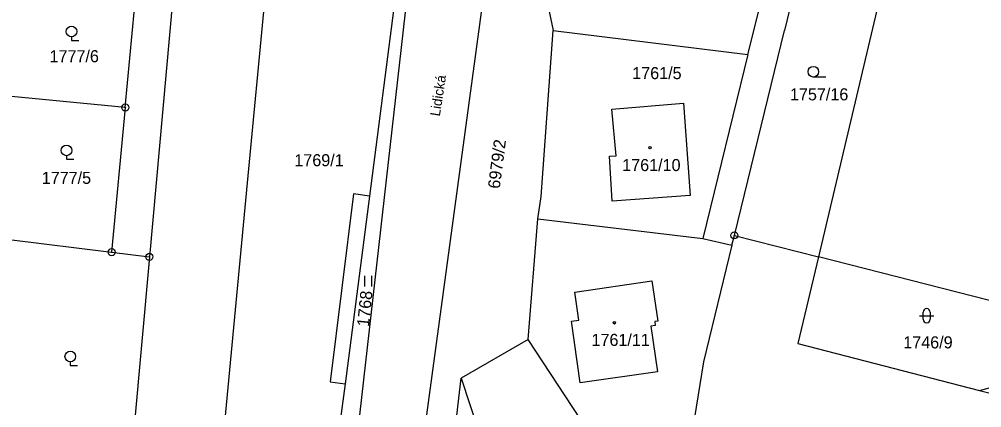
# Model space of a CAD drawing. Extents: x -593183 to -588034, y -1130415 to -1124994.
# Drawn here: x -590317.4 to -590181.7, y -1129238.2 to -1129183.5 of the extents above; entities that cross this region are included whole.
import ezdxf

# ---------------------------------------------------------------- set-up
doc = ezdxf.new("R2010")
doc.units = 0
for name, color, linetype in [('Vrstva 1', 7, 'Continuous'), ('Vrstva 15', 7, 'Continuous'), ('Vrstva 18', 7, 'Continuous'), ('Vrstva 19', 7, 'Continuous'), ('Vrstva 24', 7, 'Continuous'), ('Vrstva 25', 7, 'Continuous'), ('Vrstva 4', 7, 'Continuous')]:
    doc.layers.add(name, color=color, linetype=linetype)

msp = doc.modelspace()

# ---------------------------------------------------------------- linework, layer by layer
at = {"layer": 'Vrstva 1'}
for p, q in [((-590241.68, -1129104.04), (-590267.82, -1129297.22)), ((-590293.81, -1129159.13), (-590299.05, -1129217)), ((-590214.72, -1129188.48), (-590208.09, -1129162.05)), ((-590281.41, -1129165.91), (-590285.27, -1129206.55)), ((-590270.03, -1129244.97), (-590261.36, -1129168.64)), ((-590262.84, -1129168.4), (-590268.02, -1129208.43)), ((-590205.54, -1129168.75), (-590209.55, -1129185.11)), ((-590193.91, -1129171.25), (-590204.76, -1129217)), ((-590302.44, -1129195.96), (-590301.13, -1129182.05)), ((-590242.72, -1129182.42), (-590242.16, -1129185.1)), ((-590243.82, -1129208.49), (-590242.16, -1129185.1)), ((-590242.16, -1129185.1), (-590214.72, -1129188.48)), ((-590216.61, -1129213.97), (-590209.55, -1129185.11)), ((-590214.72, -1129188.48), (-590221.07, -1129214.4)), ((-590302.44, -1129195.96), (-590318.48, -1129194.4)), ((-590233.87, -1129196.2), (-590223.76, -1129195.36)), ((-590223.76, -1129195.36), (-590222.82, -1129208.36)), ((-590302.44, -1129195.96), (-590304.37, -1129216.34)), ((-590233.29, -1129202.77), (-590233.87, -1129196.2)), ((-590234.2, -1129202.82), (-590233.29, -1129202.77)), ((-590233.83, -1129209.16), (-590234.2, -1129202.82)), ((-590285.27, -1129206.55), (-590288.61, -1129241.71)), ((-590268.02, -1129208.43), (-590271.46, -1129234.86)), ((-590244.32, -1129211.64), (-590243.82, -1129208.49)), ((-590222.82, -1129208.36), (-590233.83, -1129209.16)), ((-590245.65, -1129228.66), (-590244.32, -1129211.64)), ((-590244.32, -1129211.64), (-590221.07, -1129214.4)), ((-590318.83, -1129214.55), (-590304.37, -1129216.34)), ((-590221.07, -1129214.4), (-590216.95, -1129215.37)), ((-590216.95, -1129215.37), (-590216.61, -1129213.97)), ((-590216.61, -1129213.97), (-590204.76, -1129217)), ((-590216.95, -1129215.37), (-590220.96, -1129231.76)), ((-590304.37, -1129216.34), (-590299.05, -1129217)), ((-590299.05, -1129217), (-590302, -1129249.55)), ((-590204.76, -1129217), (-590207.65, -1129229.19)), ((-590157.14, -1129229.15), (-590204.76, -1129217)), ((-590239.09, -1129221.98), (-590228.22, -1129220.37)), ((-590228.22, -1129220.37), (-590227.41, -1129226.04)), ((-590238.53, -1129225.89), (-590239.09, -1129221.98)), ((-590239.56, -1129226.07), (-590238.53, -1129225.89)), ((-590238.35, -1129234.73), (-590239.56, -1129226.07)), ((-590227.76, -1129226.66), (-590228.36, -1129226.75)), ((-590228.36, -1129226.75), (-590227.42, -1129233.21)), ((-590227.41, -1129226.04), (-590227.84, -1129226.1)), ((-590227.84, -1129226.1), (-590227.76, -1129226.66)), ((-590245.65, -1129228.66), (-590255.1, -1129234.08)), ((-590225.47, -1129259.4), (-590245.65, -1129228.66)), ((-590207.65, -1129229.19), (-590182.08, -1129235.8)), ((-590182.08, -1129235.8), (-590157.14, -1129229.15)), ((-590220.96, -1129231.76), (-590225.47, -1129259.4)), ((-590227.42, -1129233.21), (-590238.35, -1129234.73)), ((-590271.46, -1129234.86), (-590272.24, -1129240.82)), ((-590260.89, -1129282.24), (-590255.1, -1129234.08)), ((-590255.1, -1129234.08), (-590239.01, -1129282.95)), ((-590182.08, -1129235.8), (-590172.61, -1129238.14))]:
    msp.add_line(p, q, dxfattribs=at)
at = {"layer": 'Vrstva 24'}
for centre, radius in [((-590302.44, -1129195.96), 0.5), ((-590302.44, -1129195.96), 0.0327), ((-590216.61, -1129213.97), 0.5), ((-590216.61, -1129213.97), 0.0327), ((-590304.37, -1129216.34), 0.5), ((-590304.37, -1129216.34), 0.0327), ((-590299.05, -1129217), 0.5), ((-590299.05, -1129217), 0.0327)]:
    msp.add_circle(centre, radius, dxfattribs=at)
at = {"layer": 'Vrstva 25'}
for p, q in [((-590310.03, -1129186), (-590310.03, -1129186.5)), ((-590310.03, -1129186.5), (-590309.01, -1129186.5)), ((-590203.73, -1129191.66), (-590205.48, -1129191.66)), ((-590310.73, -1129202.75), (-590310.73, -1129203.25)), ((-590310.73, -1129203.25), (-590309.71, -1129203.25)), ((-590268.72, -1129219.65), (-590268.72, -1129221.15)), ((-590267.7, -1129221.15), (-590267.7, -1129219.65)), ((-590190.51, -1129225.29), (-590188.51, -1129225.29)), ((-590190.01, -1129225.79), (-590190.01, -1129224.79)), ((-590189.01, -1129224.79), (-590189.01, -1129225.79)), ((-590310.2, -1129231.78), (-590310.2, -1129232.28)), ((-590310.2, -1129232.28), (-590309.18, -1129232.28))]:
    msp.add_line(p, q, dxfattribs=at)
for centre, radius in [((-590310.03, -1129185.25), 0.75), ((-590205.48, -1129190.91), 0.75), ((-590310.73, -1129202), 0.75), ((-590228.49, -1129201.62), 0.175), ((-590228.49, -1129201.62), 0.15), ((-590233.52, -1129226.28), 0.175), ((-590233.52, -1129226.28), 0.15), ((-590310.2, -1129231.03), 0.75)]:
    msp.add_circle(centre, radius, dxfattribs=at)
for centre, start, end in [((-590189.51, -1129224.79), 90, 180), ((-590189.51, -1129224.79), 0, 90), ((-590189.51, -1129225.79), 180, 270), ((-590189.51, -1129225.79), 270, 0)]:
    msp.add_arc(centre, 0.5, start, end, dxfattribs=at)
at = {"layer": 'Vrstva 4'}
for p, q in [((-590270.28, -1129208.1), (-590273.59, -1129234.58)), ((-590268.02, -1129208.43), (-590270.28, -1129208.1)), ((-590273.59, -1129234.58), (-590271.46, -1129234.86))]:
    msp.add_line(p, q, dxfattribs=at)

# ---------------------------------------------------------------- texts
at = {"layer": 'Vrstva 15'}
msp.add_text('Lidická', height=1.4, rotation=81.1703, dxfattribs=at).set_placement((-590258.12, -1129197.26))
at = {"layer": 'Vrstva 18'}
for s, p in [('1777/6', (-590313.12, -1129189.58)), ('1761/5', (-590231, -1129191.96)), ('1757/16', (-590208.77, -1129194.95)), ('1769/1', (-590278.62, -1129204.23)), ('1777/5', (-590314.22, -1129206.72)), ('1746/9', (-590192.8, -1129229.89))]:
    msp.add_text(s, height=1.7, dxfattribs=at).set_placement(p)
for s, rotation, p in [('6979/2', 82.58, (-590249.68, -1129207.47)), ('1768', 84.2374, (-590268.11, -1129226.89))]:
    msp.add_text(s, height=1.7, rotation=rotation, dxfattribs=at).set_placement(p)
at = {"layer": 'Vrstva 19'}
for s, p in [('1761/10', (-590232.41, -1129204.91)), ('1761/11', (-590236.74, -1129229.54))]:
    msp.add_text(s, height=1.7, dxfattribs=at).set_placement(p)

doc.saveas('drawing.dxf')
